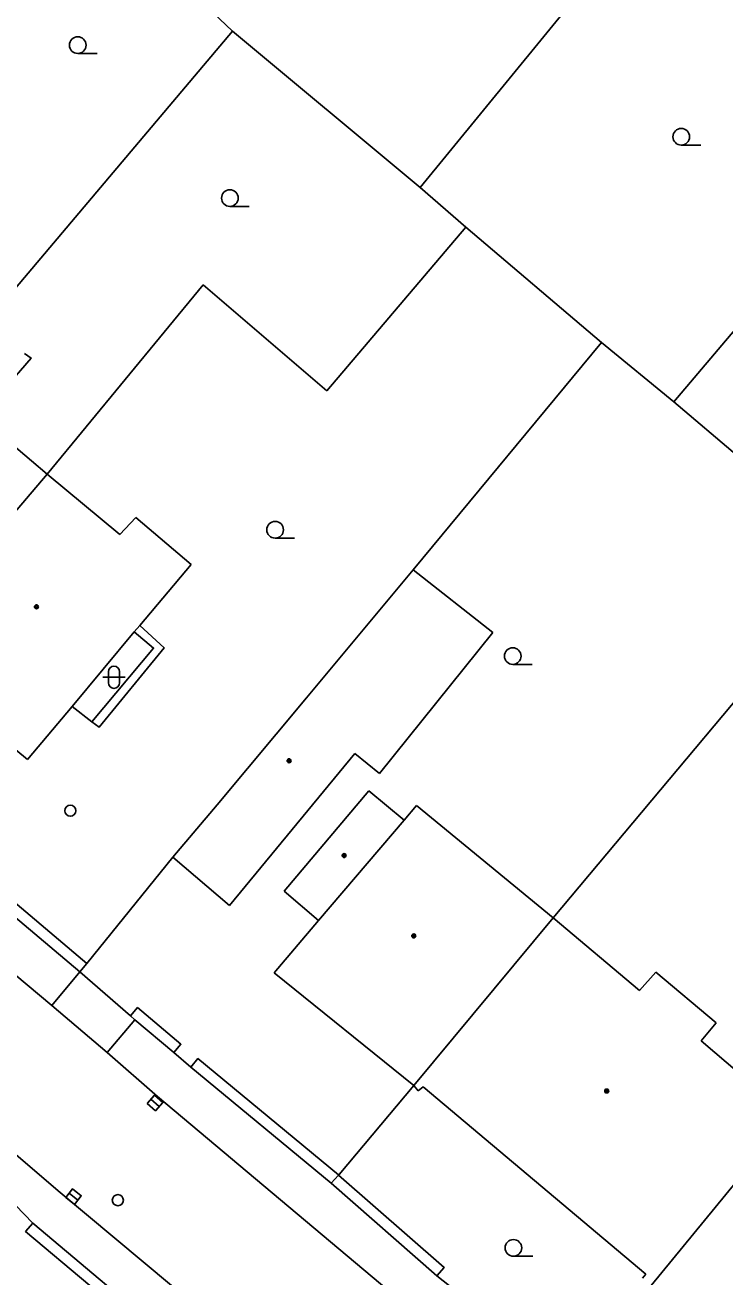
# Model space of a CAD drawing. Extents: x -600309 to -598967, y -1161267 to -1160292.
# Drawn here: x -599680.9 to -599649.3, y -1160487.3 to -1160430.9 of the extents above; entities that cross this region are included whole.
import ezdxf

# ---------------------------------------------------------------- set-up
doc = ezdxf.new("R2010")
doc.units = 0
for name, color, linetype in [('Level 10', 7, 'Continuous'), ('Level 11', 7, 'Continuous'), ('Level 27', 7, 'Continuous'), ('Level 28', 7, 'Continuous'), ('Level 36', 7, 'Continuous'), ('Level 39', 7, 'Continuous'), ('Level 5', 7, 'Continuous'), ('Level 51', 7, 'Continuous'), ('Level 7', 7, 'Continuous'), ('Level 8', 7, 'Continuous')]:
    doc.layers.add(name, color=color, linetype=linetype)

msp = doc.modelspace()

# ---------------------------------------------------------------- linework, layer by layer
at = {"layer": 'Level 10'}
for points in [[(-599710.61, -1160449.01), (-599703.11, -1160455.46), (-599679.65, -1160475.1)], [(-599679.65, -1160475.1), (-599677.1599, -1160477.2199)], [(-599677.1599, -1160477.2199), (-599674.89, -1160479.2)], [(-599632.23, -1160521.37), (-599637.56, -1160513.48), (-599647.6599, -1160502.51), (-599654.5, -1160496.32), (-599674.89, -1160479.2)], [(-599679.28, -1160483.53), (-599681.69, -1160481.46)], [(-599679.28, -1160483.53), (-599673.08, -1160488.7)]]:
    msp.add_lwpolyline(points, dxfattribs=at)
at = {"layer": 'Level 11'}
for points in [[(-599680.89, -1160445.7199), (-599680.59, -1160445.92), (-599682.04, -1160447.6)], [(-599675.69, -1160457.98), (-599674.59, -1160458.98), (-599677.52, -1160462.55), (-599677.86, -1160462.31)], [(-599675.95, -1160458.26), (-599675.07, -1160458.99), (-599677.86, -1160462.31)], [(-599677.86, -1160462.31), (-599678.74, -1160461.62)], [(-599679.65, -1160475.1), (-599678.4, -1160473.58)], [(-599677.1599, -1160477.2199), (-599675.9099, -1160475.74)]]:
    msp.add_lwpolyline(points, dxfattribs=at)
at = {"layer": 'Level 27'}
for p, q in [((-599675.1975, -1160479.3246), (-599674.8225, -1160479.6554)), ((-599678.8751, -1160483.5537), (-599678.4849, -1160483.8663))]:
    msp.add_line(p, q, dxfattribs=at)
for points in [[(-599675.3629, -1160479.5121), (-599674.9879, -1160479.8429), (-599674.6571, -1160479.4679), (-599675.0321, -1160479.1371)], [(-599679.0314, -1160483.7487), (-599678.6413, -1160484.0614), (-599678.3286, -1160483.6713), (-599678.7187, -1160483.3586)]]:
    msp.add_lwpolyline(points, close=True, dxfattribs=at)
at = {"layer": 'Level 28'}
for centre in [(-599678.82, -1160466.32), (-599676.68, -1160483.87)]:
    msp.add_circle(centre, 0.25, dxfattribs=at)
at = {"layer": 'Level 36'}
for p, q in [((-599678.49, -1160432.195), (-599677.615, -1160432.195)), ((-599651.28, -1160436.325), (-599650.405, -1160436.325)), ((-599671.63, -1160439.085), (-599670.755, -1160439.085)), ((-599669.59, -1160454.0349), (-599668.715, -1160454.0349)), ((-599658.88, -1160459.725), (-599658.005, -1160459.725)), ((-599677.356, -1160460.306), (-599676.356, -1160460.306)), ((-599677.106, -1160460.056), (-599677.106, -1160460.556)), ((-599676.606, -1160460.056), (-599676.606, -1160460.556)), ((-599658.85, -1160486.395), (-599657.975, -1160486.395))]:
    msp.add_line(p, q, dxfattribs=at)
for centre in [(-599678.4901, -1160431.8199), (-599651.2801, -1160435.9499), (-599671.6301, -1160438.7099), (-599669.5901, -1160453.6598), (-599658.8801, -1160459.3499), (-599658.8501, -1160486.0199)]:
    msp.add_circle(centre, 0.375, dxfattribs=at)
for centre, start, end in [((-599676.8557, -1160460.0563), 0, 180), ((-599676.8557, -1160460.5563), 180, 0)]:
    msp.add_arc(centre, 0.25, start, end, dxfattribs=at)
at = {"layer": 'Level 39'}
for centre, radius in [((-599680.35, -1160457.13), 0.09), ((-599680.35, -1160457.13), 0.0398), ((-599668.96, -1160464.07), 0.09), ((-599668.96, -1160464.07), 0.0398), ((-599666.48, -1160468.34), 0.09), ((-599666.48, -1160468.34), 0.0398), ((-599663.34, -1160471.96), 0.09), ((-599663.34, -1160471.96), 0.0398), ((-599654.64, -1160478.95), 0.09), ((-599654.64, -1160478.95), 0.0398)]:
    msp.add_circle(centre, radius, dxfattribs=at)
at = {"layer": 'Level 5'}
for points in [[(-599682.71, -1160448.75), (-599679.87, -1160451.1599)], [(-599679.87, -1160451.1599), (-599686.6599, -1160459.13)], [(-599679.87, -1160451.1599), (-599676.59, -1160453.88)], [(-599676.59, -1160453.88), (-599675.87, -1160453.1)], [(-599675.87, -1160453.1), (-599673.38, -1160455.2199)], [(-599673.38, -1160455.2199), (-599675.69, -1160457.98)], [(-599668.17, -1160461.24), (-599663.37, -1160455.46)], [(-599663.37, -1160455.46), (-599659.77, -1160458.29)], [(-599675.69, -1160457.98), (-599675.95, -1160458.26)], [(-599675.95, -1160458.26), (-599678.74, -1160461.62)], [(-599659.77, -1160458.29), (-599664.89, -1160464.65)], [(-599680.75, -1160464.01), (-599686.6599, -1160459.13)], [(-599678.74, -1160461.62), (-599680.75, -1160464.01)], [(-599672.21, -1160466.05), (-599668.17, -1160461.24)], [(-599665.99, -1160463.74), (-599671.64, -1160470.59)], [(-599664.89, -1160464.65), (-599665.99, -1160463.74)], [(-599669.18, -1160469.95), (-599665.36, -1160465.42)], [(-599665.36, -1160465.42), (-599663.78, -1160466.75)], [(-599674.2, -1160468.42), (-599672.21, -1160466.05)], [(-599663.78, -1160466.75), (-599663.2199, -1160466.09)], [(-599663.2199, -1160466.09), (-599657.06, -1160471.15)], [(-599663.78, -1160466.75), (-599667.63, -1160471.27)], [(-599671.64, -1160470.59), (-599674.2, -1160468.42)], [(-599667.63, -1160471.27), (-599669.18, -1160469.95)], [(-599657.06, -1160471.15), (-599663.33, -1160478.7)], [(-599657.06, -1160471.15), (-599653.1599, -1160474.42)], [(-599669.64, -1160473.62), (-599667.63, -1160471.27)], [(-599663.33, -1160478.7), (-599669.64, -1160473.62)], [(-599653.1599, -1160474.42), (-599652.42, -1160473.59)], [(-599652.42, -1160473.59), (-599649.7, -1160475.88)], [(-599649.7, -1160475.88), (-599650.38, -1160476.69)], [(-599650.38, -1160476.69), (-599646.39, -1160480.1)], [(-599663.14, -1160478.95), (-599663.33, -1160478.7)], [(-599662.92, -1160478.76), (-599663.14, -1160478.95)], [(-599652.88, -1160487.2), (-599662.92, -1160478.76)], [(-599646.39, -1160480.1), (-599652.63, -1160487.7199)], [(-599653.03, -1160487.38), (-599652.88, -1160487.2)]]:
    msp.add_lwpolyline(points, dxfattribs=at)
at = {"layer": 'Level 51'}
for points in [[(-599652.04, -1160424.77), (-599663.05, -1160438.23)], [(-599673.83, -1160428.99), (-599671.51, -1160431.19)], [(-599684, -1160445.96), (-599671.51, -1160431.19)], [(-599671.51, -1160431.19), (-599663.05, -1160438.23)], [(-599638.12, -1160431.9699), (-599651.62, -1160447.89)], [(-599663.05, -1160438.23), (-599660.99, -1160440.02)], [(-599667.26, -1160447.4), (-599660.99, -1160440.02)], [(-599660.99, -1160440.02), (-599654.87, -1160445.2199)], [(-599679.87, -1160451.1599), (-599672.83, -1160442.62)], [(-599672.83, -1160442.62), (-599667.26, -1160447.4)], [(-599654.87, -1160445.2199), (-599663.37, -1160455.46)], [(-599651.62, -1160447.89), (-599654.87, -1160445.2199)], [(-599644.79, -1160453.68), (-599645.87, -1160452.76), (-599651.62, -1160447.89)], [(-599657.06, -1160471.15), (-599643.4, -1160454.87)]]:
    msp.add_lwpolyline(points, dxfattribs=at)
at = {"layer": 'Level 7'}
for points in [[(-599678.08, -1160473.2), (-599683.79, -1160468.39), (-599684.11, -1160468.77)], [(-599678.4, -1160473.58), (-599684.11, -1160468.77)], [(-599674.2, -1160468.42), (-599678.08, -1160473.2)], [(-599678.4, -1160473.58), (-599678.08, -1160473.2)], [(-599674.1599, -1160477.2199), (-599673.84, -1160476.84), (-599675.79, -1160475.19), (-599676.11, -1160475.57)], [(-599675.9099, -1160475.74), (-599676.11, -1160475.57)], [(-599674.1599, -1160477.2199), (-599675.9099, -1160475.74)], [(-599666.73, -1160482.74), (-599666.74, -1160482.73), (-599673.07, -1160477.49), (-599673.39, -1160477.88)], [(-599667.06, -1160483.11), (-599673.39, -1160477.88)], [(-599663.33, -1160478.7), (-599666.71, -1160482.71), (-599666.73, -1160482.74)], [(-599666.73, -1160482.74), (-599667.06, -1160483.11)], [(-599662.3, -1160487.28), (-599661.9699, -1160486.9), (-599666.73, -1160482.74)], [(-599662.3, -1160487.28), (-599667.06, -1160483.11)], [(-599680.52, -1160484.9), (-599680.84, -1160485.28), (-599677.94, -1160487.7199)], [(-599674.15, -1160490.26), (-599680.52, -1160484.9)]]:
    msp.add_lwpolyline(points, dxfattribs=at)
at = {"layer": 'Level 8'}
for points in [[(-599678.4, -1160473.58), (-599676.11, -1160475.57)], [(-599674.1599, -1160477.2199), (-599673.39, -1160477.88)], [(-599680.52, -1160484.9), (-599681.29, -1160484.09)], [(-599662.3, -1160487.28), (-599661.09, -1160488.24)]]:
    msp.add_lwpolyline(points, dxfattribs=at)

doc.saveas('drawing.dxf')
